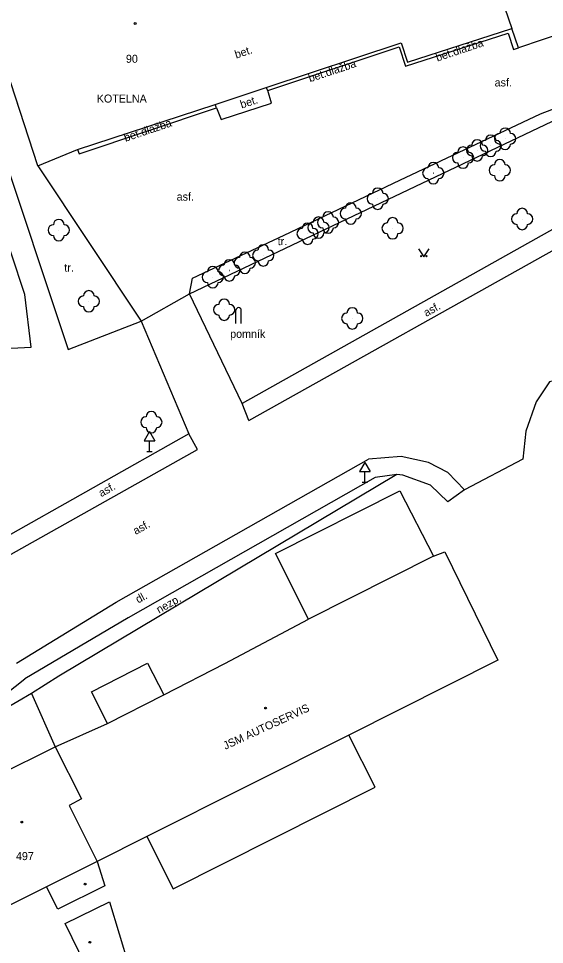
# Model space of a CAD drawing. Extents: x -794191 to -788944, y -1117087 to -1105044.
# Drawn here: x -791155.1 to -791105.8, y -1110329 to -1110242.2 of the extents above; entities that cross this region are included whole.
import ezdxf

# ---------------------------------------------------------------- set-up
doc = ezdxf.new("R2010")
doc.units = 0
for name, color, linetype in [('Doplněk polohopisu', 7, 'Continuous'), ('Doplňkové značky', 7, 'Continuous'), ('Hranice - ploty_ zdi', 7, 'Continuous'), ('Komunikace', 7, 'Continuous'), ('Pomocné popisy', 7, 'Continuous'), ('Popisy budov', 7, 'Continuous'), ('Stavební objekty', 7, 'Continuous'), ('Zeleň', 7, 'Continuous'), ('Značky druhů budov', 7, 'Continuous'), ('Značky druhů pozemků', 7, 'Continuous'), ('Čísla popisná', 7, 'Continuous')]:
    doc.layers.add(name, color=color, linetype=linetype)

msp = doc.modelspace()

# ---------------------------------------------------------------- linework, layer by layer
at = {"layer": 'Doplněk polohopisu'}
for p, q in [((-791108.73, -1110245.1), (-791108.27, -1110244.96)), ((-791104.6, -1110261.7), (-791134.14, -1110278.28)), ((-791139.14, -1110281.12), (-791158.81, -1110292.23)), ((-791119.68, -1110284.93), (-791121.7, -1110285.2)), ((-791121.7, -1110285.2), (-791144.81, -1110298.36)), ((-791144.81, -1110298.36), (-791154.51, -1110304.08)), ((-791162.87, -1110310.69), (-791154.51, -1110304.08))]:
    msp.add_line(p, q, dxfattribs=at)
for points in [[(-791131.73, -1110248.94), (-791119.46, -1110244.87), (-791118.85, -1110246.67), (-791109.25, -1110243.57), (-791108.73, -1110245.1)], [(-791136.55, -1110250.58), (-791136.13, -1110251.67), (-791131.4, -1110250.15), (-791131.73, -1110248.94), (-791131.9, -1110248.67)], [(-791149.56, -1110254.48), (-791149.41, -1110254.89), (-791136.55, -1110250.58), (-791136.68, -1110250.25)]]:
    msp.add_lwpolyline(points, dxfattribs=at)
at = {"layer": 'Doplňkové značky'}
for p, q in [((-791134.73, -1110270.79), (-791134.73, -1110269.54)), ((-791134.23, -1110270.79), (-791134.23, -1110269.54)), ((-791142.83, -1110280.904), (-791143.33, -1110281.77)), ((-791142.83, -1110280.904), (-791142.33, -1110281.77)), ((-791143.33, -1110281.77), (-791142.33, -1110281.77)), ((-791142.83, -1110282.77), (-791142.83, -1110281.77)), ((-791143.08, -1110282.77), (-791142.58, -1110282.77)), ((-791122.65, -1110283.794), (-791123.15, -1110284.66)), ((-791122.65, -1110283.794), (-791122.15, -1110284.66)), ((-791123.15, -1110284.66), (-791122.15, -1110284.66)), ((-791122.65, -1110285.66), (-791122.65, -1110284.66)), ((-791122.9, -1110285.66), (-791122.4, -1110285.66))]:
    msp.add_line(p, q, dxfattribs=at)
msp.add_arc((-791134.48, -1110269.54), 0.25, 0, 179.99999, dxfattribs=at)
at = {"layer": 'Hranice - ploty_ zdi'}
for p, q in [((-791169, -1110217.5), (-791150.45, -1110273.22)), ((-791139.07, -1110267.99), (-791103.3, -1110250.95)), ((-791143.59, -1110270.55), (-791139.07, -1110267.99)), ((-791150.45, -1110273.22), (-791143.59, -1110270.55)), ((-791107.87, -1110283.5), (-791113.33, -1110286.38)), ((-791119.68, -1110284.93), (-791151.3, -1110303.83)), ((-791151.3, -1110303.83), (-791153.88, -1110305.44)), ((-791153.88, -1110305.44), (-791151.66, -1110310.44))]:
    msp.add_line(p, q, dxfattribs=at)
for points in [[(-791092.9, -1110280.82), (-791095.82, -1110274.09), (-791105.38, -1110276.24), (-791106.63, -1110278.13), (-791107.59, -1110280.88), (-791107.87, -1110283.5)], [(-791113.33, -1110286.38), (-791114.88, -1110287.48), (-791116.53, -1110285.94), (-791119.12, -1110285), (-791119.68, -1110284.93)], [(-791153.88, -1110305.44), (-791162.87, -1110310.69), (-791160.5, -1110314.85)]]:
    msp.add_lwpolyline(points, dxfattribs=at)
at = {"layer": 'Komunikace'}
for p, q in [((-791154.5, -1110268.06), (-791171.41, -1110217.08)), ((-791106.21, -1110251.14), (-791101.2, -1110249.19)), ((-791153.27, -1110256), (-791143.59, -1110270.55)), ((-791133.52, -1110279.86), (-791103.26, -1110262.92)), ((-791139.07, -1110267.99), (-791138.8, -1110266.52)), ((-791153.91, -1110273.01), (-791154.5, -1110268.06)), ((-791134.14, -1110278.28), (-791139.07, -1110267.99)), ((-791143.59, -1110270.55), (-791139.14, -1110281.12)), ((-791199.06, -1110275.19), (-791153.91, -1110273.01)), ((-791133.52, -1110279.86), (-791134.14, -1110278.28)), ((-791138.34, -1110282.6), (-791139.14, -1110281.12)), ((-791158.08, -1110293.69), (-791138.34, -1110282.6)), ((-791145.96, -1110296.9), (-791122.33, -1110283.5)), ((-791155.28, -1110302.62), (-791145.96, -1110296.9))]:
    msp.add_line(p, q, dxfattribs=at)
for points in [[(-791138.8, -1110266.52), (-791130.23, -1110262.51), (-791119.38, -1110257.35), (-791106.21, -1110251.14)], [(-791113.33, -1110286.38), (-791114.89, -1110284.75), (-791116.71, -1110283.79), (-791119.27, -1110283.24), (-791122.33, -1110283.5)]]:
    msp.add_lwpolyline(points, dxfattribs=at)
at = {"layer": 'Stavební objekty'}
for p, q in [((-791153.27, -1110256), (-791166.13, -1110216.7)), ((-791111.47, -1110235.57), (-791108.89, -1110243.15)), ((-791118.66, -1110246.29), (-791108.89, -1110243.15)), ((-791108.27, -1110244.96), (-791108.89, -1110243.15)), ((-791102.15, -1110242.88), (-791108.27, -1110244.96)), ((-791131.9, -1110248.67), (-791119.27, -1110244.49)), ((-791119.27, -1110244.49), (-791118.66, -1110246.29)), ((-791153.27, -1110256), (-791149.56, -1110254.48)), ((-791116.25, -1110292.58), (-791127.95, -1110298.48)), ((-791115.18, -1110292.18), (-791110.2, -1110302.33)), ((-791148.27, -1110305.29), (-791143, -1110302.61)), ((-791143, -1110302.61), (-791141.49, -1110305.56)), ((-791146.77, -1110308.25), (-791148.27, -1110305.29)), ((-791121.71, -1110314.21), (-791124.16, -1110309.34)), ((-791160.5, -1110314.85), (-791151.66, -1110310.44)), ((-791151.66, -1110310.44), (-791149.2, -1110315.32)), ((-791140.61, -1110323.74), (-791121.71, -1110314.21)), ((-791149.2, -1110315.32), (-791150.35, -1110315.94)), ((-791150.35, -1110315.94), (-791147.72, -1110321.18)), ((-791143.07, -1110318.84), (-791140.61, -1110323.74)), ((-791147.72, -1110321.18), (-791147.02, -1110323.48)), ((-791151.41, -1110325.65), (-791152.46, -1110323.56)), ((-791147.02, -1110323.48), (-791151.41, -1110325.65)), ((-791150.73, -1110327.01), (-791146.57, -1110324.96)), ((-791146.57, -1110324.96), (-791144.49, -1110331.8)), ((-791147.66, -1110333.24), (-791150.73, -1110327.01))]:
    msp.add_line(p, q, dxfattribs=at)
for points in [[(-791149.56, -1110254.48), (-791136.68, -1110250.25), (-791131.9, -1110248.67)], [(-791127.95, -1110298.48), (-791131.02, -1110292.32), (-791119.38, -1110286.47), (-791116.25, -1110292.58)], [(-791116.25, -1110292.58), (-791115.18, -1110292.18)], [(-791151.66, -1110310.44), (-791146.77, -1110308.25), (-791141.49, -1110305.56), (-791135.76, -1110302.65), (-791127.95, -1110298.48)], [(-791110.2, -1110302.33), (-791124.16, -1110309.34), (-791143.07, -1110318.84), (-791147.72, -1110321.18), (-791152.46, -1110323.56), (-791155.96, -1110325.32)]]:
    msp.add_lwpolyline(points, dxfattribs=at)
at = {"layer": 'Zeleň'}
for centre in [(-791109.53, -1110253.47), (-791112.15, -1110254.56), (-791110.88, -1110254.13), (-791113.47, -1110255.24), (-791110.03, -1110256.42), (-791116.25, -1110256.7), (-791121.46, -1110259.09), (-791123.98, -1110260.47), (-791126.11, -1110261.32), (-791107.93, -1110260.99), (-791151.32, -1110262.03), (-791128.02, -1110262.37), (-791127, -1110261.8), (-791120.06, -1110261.86), (-791133.9, -1110265.1), (-791132.17, -1110264.4), (-791135.35, -1110265.8), (-791136.9, -1110266.44), (-791148.5, -1110268.7), (-791135.83, -1110269.49), (-791123.84, -1110270.3), (-791142.65, -1110280.03)]:
    msp.add_circle(centre, 0.0005, dxfattribs=at)
for centre, start, end in [((-791110.03, -1110253.47), 89.99999, 269.99999), ((-791109.53, -1110252.97), 0, 179.99999), ((-791109.03, -1110253.47), 270, 89.99999), ((-791112.15, -1110254.06), 0, 179.99999), ((-791111.38, -1110254.13), 89.99999, 269.99999), ((-791110.88, -1110253.63), 0, 179.99999), ((-791110.38, -1110254.13), 270, 89.99999), ((-791113.47, -1110254.74), 0, 179.99999), ((-791112.65, -1110254.56), 89.99999, 269.99999), ((-791111.65, -1110254.56), 270, 89.99999), ((-791110.88, -1110254.63), 179.99999, 359.99999), ((-791109.53, -1110253.97), 179.99999, 359.99999), ((-791113.97, -1110255.24), 89.99999, 269.99999), ((-791112.97, -1110255.24), 270, 89.99999), ((-791112.15, -1110255.06), 179.99999, 359.99999), ((-791110.03, -1110255.92), 0, 179.99999), ((-791116.75, -1110256.7), 89.99999, 269.99999), ((-791116.25, -1110256.2), 0, 179.99999), ((-791115.75, -1110256.7), 270, 89.99999), ((-791113.47, -1110255.74), 179.99999, 359.99999), ((-791110.53, -1110256.42), 89.99999, 269.99999), ((-791109.53, -1110256.42), 270, 89.99999), ((-791116.25, -1110257.2), 179.99999, 359.99999), ((-791110.03, -1110256.92), 179.99999, 359.99999), ((-791121.46, -1110258.59), 0, 179.99999), ((-791121.96, -1110259.09), 89.99999, 269.99999), ((-791120.96, -1110259.09), 270, 89.99999), ((-791123.98, -1110259.97), 0, 179.99999), ((-791121.46, -1110259.59), 179.99999, 359.99999), ((-791126.11, -1110260.82), 0, 179.99999), ((-791124.48, -1110260.47), 89.99999, 269.99999), ((-791123.48, -1110260.47), 270, 89.99999), ((-791108.43, -1110260.99), 89.99999, 269.99999), ((-791107.93, -1110260.49), 0, 179.99999), ((-791107.43, -1110260.99), 270, 89.99999), ((-791151.82, -1110262.03), 89.99999, 269.99999), ((-791151.32, -1110261.53), 0, 179.99999), ((-791150.82, -1110262.03), 270, 89.99999), ((-791128.02, -1110261.87), 0, 179.99999), ((-791127.5, -1110261.8), 89.99999, 269.99999), ((-791127, -1110261.3), 0, 179.99999), ((-791126.61, -1110261.32), 89.99999, 269.99999), ((-791126.5, -1110261.8), 270, 89.99999), ((-791125.61, -1110261.32), 270, 89.99999), ((-791123.98, -1110260.97), 179.99999, 359.99999), ((-791120.56, -1110261.86), 89.99999, 269.99999), ((-791120.06, -1110261.36), 0, 179.99999), ((-791119.56, -1110261.86), 270, 89.99999), ((-791107.93, -1110261.49), 179.99999, 359.99999), ((-791128.52, -1110262.37), 89.99999, 269.99999), ((-791127.52, -1110262.37), 270, 89.99999), ((-791127, -1110262.3), 179.99999, 359.99999), ((-791126.11, -1110261.82), 179.99999, 359.99999), ((-791120.06, -1110262.36), 179.99999, 359.99999), ((-791151.32, -1110262.53), 179.99999, 359.99999), ((-791128.02, -1110262.87), 179.99999, 359.99999), ((-791133.9, -1110264.6), 0, 179.99999), ((-791132.67, -1110264.4), 89.99999, 269.99999), ((-791132.17, -1110263.9), 0, 179.99999), ((-791131.67, -1110264.4), 270, 89.99999), ((-791135.35, -1110265.3), 0, 179.99999), ((-791134.4, -1110265.1), 89.99999, 269.99999), ((-791133.4, -1110265.1), 270, 89.99999), ((-791132.17, -1110264.9), 179.99999, 359.99999), ((-791137.4, -1110266.44), 89.99999, 269.99999), ((-791136.9, -1110265.94), 0, 179.99999), ((-791136.4, -1110266.44), 270, 89.99999), ((-791135.85, -1110265.8), 89.99999, 269.99999), ((-791134.85, -1110265.8), 270, 89.99999), ((-791133.9, -1110265.6), 179.99999, 359.99999), ((-791135.35, -1110266.3), 179.99999, 359.99999), ((-791148.5, -1110268.2), 0, 179.99999), ((-791136.9, -1110266.94), 179.99999, 359.99999), ((-791149, -1110268.7), 89.99999, 269.99999), ((-791148, -1110268.7), 270, 89.99999), ((-791135.83, -1110268.99), 0, 179.99999), ((-791148.5, -1110269.2), 179.99999, 359.99999), ((-791136.33, -1110269.49), 89.99999, 269.99999), ((-791135.33, -1110269.49), 270, 89.99999), ((-791123.84, -1110269.8), 0, 179.99999), ((-791135.83, -1110269.99), 179.99999, 359.99999), ((-791124.34, -1110270.3), 89.99999, 269.99999), ((-791123.34, -1110270.3), 270, 89.99999), ((-791123.84, -1110270.8), 179.99999, 359.99999), ((-791143.15, -1110280.03), 89.99999, 269.99999), ((-791142.65, -1110279.53), 0, 179.99999), ((-791142.15, -1110280.03), 270, 89.99999), ((-791142.65, -1110280.53), 179.99999, 359.99999)]:
    msp.add_arc(centre, 0.5, start, end, dxfattribs=at)
at = {"layer": 'Značky druhů budov'}
for centre in [(-791144.17, -1110242.67), (-791131.95, -1110306.81), (-791154.79, -1110317.49), (-791148.84, -1110323.3), (-791148.41, -1110328.76)]:
    msp.add_circle(centre, 0.0875, dxfattribs=at)
at = {"layer": 'Značky druhů pozemků'}
msp.add_lwpolyline([(-791117.63, -1110263.77), (-791117.13, -1110264.52), (-791116.63, -1110263.77)], dxfattribs=at)
for centre in [(-791117.38, -1110264.47), (-791116.88, -1110264.47)]:
    msp.add_circle(centre, 0.05, dxfattribs=at)

# ---------------------------------------------------------------- texts
at = {"layer": 'Pomocné popisy'}
for s, rotation, p in [('bet.dlažba', 18.35086, (-791115.88, -1110246.24)), ('bet.', 17.81497, (-791134.71, -1110245.96)), ('bet.dlažba', 18.35086, (-791127.8, -1110248.18)), ('bet.', 17.81497, (-791134.2, -1110250.64)), ('bet.dlažba', 18.52846, (-791145.07, -1110253.76)), ('asf.', 29.24132, (-791116.91, -1110270.17)), ('asf.', 29.24132, (-791147.34, -1110287.06)), ('asf.', 29.24132, (-791144.11, -1110290.6)), ('dl.', 28.49238, (-791143.88, -1110297.02)), ('nezp.', 29.24132, (-791141.93, -1110297.97))]:
    msp.add_text(s, height=0.75, rotation=rotation, dxfattribs=at).set_placement(p)
for s, p in [('asf.', (-791110.51, -1110248.57)), ('asf.', (-791140.28, -1110259.27)), ('tr.', (-791130.82, -1110263.44)), ('tr.', (-791150.8, -1110265.92)), ('pomník', (-791135.274, -1110272.13))]:
    msp.add_text(s, height=0.75, dxfattribs=at).set_placement(p)
at = {"layer": 'Popisy budov'}
msp.add_text('KOTELNA', height=0.75, dxfattribs=at).set_placement((-791147.76, -1110250.08))
msp.add_text('JSM AUTOSERVIS', height=0.75, rotation=24.7641, dxfattribs=at).set_placement((-791135.72, -1110310.73))
at = {"layer": 'Čísla popisná'}
for s, p in [('90', (-791145.03, -1110246.35)), ('497', (-791155.33, -1110321.06))]:
    msp.add_text(s, height=0.75, dxfattribs=at).set_placement(p)

doc.saveas('drawing.dxf')
